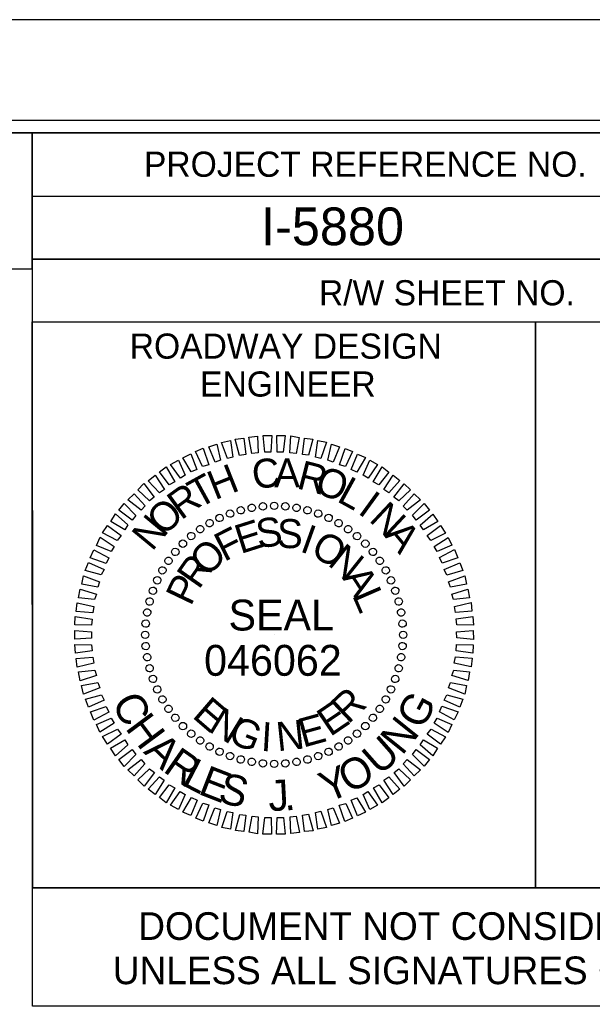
# Model space of a CAD drawing. Extents: x 1640342 to 1730599, y 538663 to 843747.
# Drawn here: x 1730133.49 to 1730156.25, y 539329.37 to 539368.78 of the extents above; entities that cross this region are included whole.
import ezdxf

# ---------------------------------------------------------------- set-up
doc = ezdxf.new("R2010")
doc.units = 0
for name, color, linetype in [('Default', 7, 'Continuous'), ('Old_Level_2', 7, 'Continuous'), ('Prop Dimension Text', 7, 'Continuous'), ('Sheet Data Field CELL', 7, 'Continuous'), ('Sheet Plan CELL', 7, 'Continuous'), ('Sheet Plan Layout CELL', 7, 'Continuous'), ('Sheet Plot Border Inside CELL', 7, 'Continuous'), ('Sheet Plot Border Outside CELL', 7, 'Continuous'), ('Sheet Sticker Exception Certification CELL', 7, 'Continuous')]:
    doc.layers.add(name, color=color, linetype=linetype)

msp = doc.modelspace()

# ---------------------------------------------------------------- linework, layer by layer
at = {"layer": 'Old_Level_2'}
for p, q in [((1730142.266, 539349.283), (1730142.266, 539349.283)), ((1730142.715, 539349.373), (1730142.715, 539349.373)), ((1730143.153, 539349.442), (1730143.153, 539349.442)), ((1730143.603, 539349.46), (1730143.603, 539349.46)), ((1730144.053, 539349.437), (1730144.053, 539349.437)), ((1730144.494, 539349.373), (1730144.494, 539349.373)), ((1730144.925, 539349.289), (1730144.925, 539349.289)), ((1730141.433, 539348.982), (1730141.433, 539348.982)), ((1730141.839, 539349.153), (1730141.839, 539349.153)), ((1730145.357, 539349.153), (1730145.357, 539349.153)), ((1730145.769, 539348.976), (1730145.769, 539348.976)), ((1730140.654, 539348.529), (1730140.654, 539348.529)), ((1730141.038, 539348.771), (1730141.038, 539348.771)), ((1730146.171, 539348.779), (1730146.171, 539348.779)), ((1730146.543, 539348.53), (1730146.543, 539348.53)), ((1730140.3, 539348.267), (1730140.3, 539348.267)), ((1730146.906, 539348.26), (1730146.906, 539348.26)), ((1730139.968, 539347.955), (1730139.968, 539347.955)), ((1730147.228, 539347.959), (1730147.228, 539347.959)), ((1730139.398, 539347.27), (1730139.398, 539347.27)), ((1730139.667, 539347.632), (1730139.667, 539347.632)), ((1730147.541, 539347.627), (1730147.541, 539347.627)), ((1730147.803, 539347.273), (1730147.803, 539347.273)), ((1730139.148, 539346.897), (1730139.148, 539346.897)), ((1730148.045, 539346.889), (1730148.045, 539346.889)), ((1730138.951, 539346.495), (1730138.951, 539346.495)), ((1730148.256, 539346.494), (1730148.256, 539346.494)), ((1730138.774, 539346.083), (1730138.774, 539346.083)), ((1730148.427, 539346.088), (1730148.427, 539346.088)), ((1730138.638, 539345.651), (1730138.638, 539345.651)), ((1730148.557, 539345.661), (1730148.557, 539345.661)), ((1730138.554, 539345.22), (1730138.554, 539345.22)), ((1730148.646, 539345.212), (1730148.646, 539345.212)), ((1730138.49, 539344.78), (1730138.49, 539344.78)), ((1730148.715, 539344.774), (1730148.715, 539344.774)), ((1730138.467, 539344.329), (1730138.467, 539344.329)), ((1730143.6, 539344.327), (1730143.6, 539344.327)), ((1730148.733, 539344.324), (1730148.733, 539344.324)), ((1730138.485, 539343.88), (1730138.485, 539343.88)), ((1730148.711, 539343.874), (1730148.711, 539343.874)), ((1730138.554, 539343.441), (1730138.554, 539343.441)), ((1730148.647, 539343.433), (1730148.647, 539343.433)), ((1730138.644, 539342.993), (1730138.644, 539342.993)), ((1730148.562, 539343.002), (1730148.562, 539343.002)), ((1730138.774, 539342.566), (1730138.774, 539342.566)), ((1730148.427, 539342.57), (1730148.427, 539342.57)), ((1730138.945, 539342.16), (1730138.945, 539342.16)), ((1730148.25, 539342.158), (1730148.25, 539342.158)), ((1730139.156, 539341.764), (1730139.156, 539341.764)), ((1730148.052, 539341.756), (1730148.052, 539341.756)), ((1730139.398, 539341.38), (1730139.398, 539341.38)), ((1730147.803, 539341.384), (1730147.803, 539341.384)), ((1730139.66, 539341.027), (1730139.66, 539341.027)), ((1730147.533, 539341.021), (1730147.533, 539341.021)), ((1730139.972, 539340.695), (1730139.972, 539340.695)), ((1730147.232, 539340.699), (1730147.232, 539340.699)), ((1730140.295, 539340.394), (1730140.295, 539340.394)), ((1730146.9, 539340.386), (1730146.9, 539340.386)), ((1730140.657, 539340.124), (1730140.657, 539340.124)), ((1730141.03, 539339.875), (1730141.03, 539339.875)), ((1730146.163, 539339.883), (1730146.163, 539339.883)), ((1730146.547, 539340.124), (1730146.547, 539340.124)), ((1730141.432, 539339.677), (1730141.432, 539339.677)), ((1730141.844, 539339.5), (1730141.844, 539339.5)), ((1730145.362, 539339.501), (1730145.362, 539339.501)), ((1730145.768, 539339.671), (1730145.768, 539339.671)), ((1730142.276, 539339.365), (1730142.276, 539339.365)), ((1730142.707, 539339.28), (1730142.707, 539339.28)), ((1730143.148, 539339.216), (1730143.148, 539339.216)), ((1730143.598, 539339.194), (1730143.598, 539339.194)), ((1730144.048, 539339.212), (1730144.048, 539339.212)), ((1730144.486, 539339.281), (1730144.486, 539339.281)), ((1730144.934, 539339.37), (1730144.934, 539339.37))]:
    msp.add_line(p, q, dxfattribs=at)
for points in [[(1730141.74, 539351.339), (1730141.514, 539351.98), (1730141.86, 539352.057), (1730141.953, 539351.394)], [(1730142.228, 539351.46), (1730142.053, 539352.112), (1730142.39, 539352.148), (1730142.473, 539351.495)], [(1730142.718, 539351.53), (1730142.594, 539352.183), (1730142.941, 539352.23), (1730142.963, 539351.565)], [(1730143.228, 539351.59), (1730143.165, 539352.254), (1730143.503, 539352.25), (1730143.474, 539351.584)], [(1730143.719, 539351.589), (1730143.707, 539352.253), (1730144.045, 539352.249), (1730143.965, 539351.583)], [(1730144.231, 539351.567), (1730144.26, 539352.232), (1730144.598, 539352.177), (1730144.477, 539351.53)], [(1730144.723, 539351.494), (1730144.803, 539352.15), (1730145.142, 539352.104), (1730144.969, 539351.467)], [(1730145.246, 539351.39), (1730145.337, 539352.057), (1730145.686, 539351.981), (1730145.462, 539351.343)], [(1730140.753, 539351.026), (1730140.477, 539351.614), (1730140.782, 539351.742), (1730141.008, 539351.092)], [(1730141.251, 539351.198), (1730141.005, 539351.807), (1730141.321, 539351.905), (1730141.465, 539351.273)], [(1730145.739, 539351.266), (1730145.881, 539351.903), (1730146.2, 539351.806), (1730145.955, 539351.198)], [(1730146.202, 539351.09), (1730146.426, 539351.738), (1730146.714, 539351.621), (1730146.439, 539351.023)], [(1730139.872, 539350.55), (1730139.484, 539351.096), (1730139.798, 539351.265), (1730140.064, 539350.676)], [(1730140.307, 539350.803), (1730139.97, 539351.37), (1730140.285, 539351.519), (1730140.531, 539350.899)], [(1730146.666, 539350.904), (1730146.911, 539351.512), (1730147.23, 539351.374), (1730146.892, 539350.795)], [(1730147.14, 539350.677), (1730147.406, 539351.265), (1730147.715, 539351.096), (1730147.336, 539350.558)], [(1730139.427, 539350.287), (1730139.039, 539350.802), (1730139.302, 539351), (1730139.649, 539350.413)], [(1730147.543, 539350.408), (1730147.891, 539351.007), (1730148.16, 539350.797), (1730147.77, 539350.289)], [(1730139.044, 539349.973), (1730138.595, 539350.456), (1730138.868, 539350.676), (1730139.235, 539350.11)], [(1730147.968, 539350.109), (1730148.336, 539350.678), (1730148.606, 539350.457), (1730148.165, 539349.969)], [(1730138.64, 539349.649), (1730138.183, 539350.091), (1730138.424, 539350.341), (1730138.832, 539349.796)], [(1730148.362, 539349.799), (1730148.772, 539350.337), (1730149.021, 539350.096), (1730148.559, 539349.649)], [(1730138.309, 539349.286), (1730137.78, 539349.696), (1730138.032, 539349.935), (1730138.47, 539349.452)], [(1730148.736, 539349.447), (1730149.167, 539349.935), (1730149.417, 539349.694), (1730148.892, 539349.286)], [(1730137.958, 539348.891), (1730137.42, 539349.28), (1730137.64, 539349.55), (1730138.098, 539349.077)], [(1730149.1, 539349.085), (1730149.562, 539349.554), (1730149.782, 539349.281), (1730149.247, 539348.884)], [(1730137.658, 539348.497), (1730137.1, 539348.835), (1730137.289, 539349.135), (1730137.788, 539348.694)], [(1730149.414, 539348.692), (1730149.907, 539349.13), (1730150.107, 539348.837), (1730149.54, 539348.5)], [(1730137.359, 539348.083), (1730136.781, 539348.38), (1730136.98, 539348.669), (1730137.519, 539348.27)], [(1730149.687, 539348.278), (1730150.222, 539348.676), (1730150.422, 539348.372), (1730149.834, 539348.076)], [(1730137.121, 539347.639), (1730136.534, 539347.885), (1730136.682, 539348.204), (1730137.24, 539347.835)], [(1730149.961, 539347.833), (1730150.527, 539348.2), (1730150.665, 539347.886), (1730150.087, 539347.64)], [(1730136.925, 539347.165), (1730136.287, 539347.389), (1730136.435, 539347.709), (1730137.023, 539347.392)], [(1730150.173, 539347.397), (1730150.77, 539347.714), (1730150.909, 539347.389), (1730150.279, 539347.173)], [(1730136.728, 539346.712), (1730136.091, 539346.885), (1730136.219, 539347.204), (1730136.837, 539346.929)], [(1730150.365, 539346.919), (1730150.984, 539347.196), (1730151.102, 539346.881), (1730150.471, 539346.706)], [(1730136.583, 539346.219), (1730135.947, 539346.34), (1730136.013, 539346.679), (1730136.662, 539346.435)], [(1730150.537, 539346.432), (1730151.187, 539346.678), (1730151.255, 539346.342), (1730150.613, 539346.218)], [(1730136.459, 539345.726), (1730135.824, 539345.796), (1730135.889, 539346.145), (1730136.537, 539345.942)], [(1730150.668, 539345.943), (1730151.309, 539346.148), (1730151.376, 539345.802), (1730150.734, 539345.729)], [(1730136.386, 539345.203), (1730135.731, 539345.253), (1730135.766, 539345.601), (1730136.433, 539345.449)], [(1730150.769, 539345.454), (1730151.431, 539345.609), (1730151.468, 539345.262), (1730150.814, 539345.209)], [(1730136.344, 539344.711), (1730135.679, 539344.72), (1730135.694, 539345.058), (1730136.36, 539344.957)], [(1730150.839, 539344.964), (1730151.502, 539345.058), (1730151.528, 539344.711), (1730150.864, 539344.719)], [(1730136.343, 539344.2), (1730135.679, 539344.158), (1730135.673, 539344.505), (1730136.338, 539344.445)], [(1730150.858, 539344.453), (1730151.522, 539344.496), (1730151.528, 539344.148), (1730150.862, 539344.208)], [(1730136.362, 539343.689), (1730135.699, 539343.596), (1730135.672, 539343.943), (1730136.337, 539343.934)], [(1730150.857, 539343.942), (1730151.522, 539343.933), (1730151.507, 539343.596), (1730150.841, 539343.696)], [(1730136.432, 539343.2), (1730135.77, 539343.045), (1730135.733, 539343.392), (1730136.387, 539343.444)], [(1730150.814, 539343.451), (1730151.47, 539343.401), (1730151.435, 539343.052), (1730150.767, 539343.204)], [(1730136.532, 539342.711), (1730135.892, 539342.505), (1730135.824, 539342.852), (1730136.467, 539342.924)], [(1730150.742, 539342.928), (1730151.377, 539342.857), (1730151.311, 539342.508), (1730150.664, 539342.712)], [(1730136.663, 539342.222), (1730136.013, 539341.975), (1730135.946, 539342.312), (1730136.588, 539342.435)], [(1730150.617, 539342.435), (1730151.253, 539342.313), (1730151.188, 539341.974), (1730150.539, 539342.219)], [(1730136.836, 539341.734), (1730136.217, 539341.458), (1730136.099, 539341.772), (1730136.73, 539341.947)], [(1730150.472, 539341.942), (1730151.109, 539341.769), (1730150.982, 539341.449), (1730150.364, 539341.725)], [(1730137.028, 539341.257), (1730136.43, 539340.94), (1730136.292, 539341.265), (1730136.922, 539341.48)], [(1730150.276, 539341.488), (1730150.914, 539341.264), (1730150.766, 539340.945), (1730150.178, 539341.262)], [(1730137.24, 539340.821), (1730136.674, 539340.453), (1730136.535, 539340.768), (1730137.114, 539341.013)], [(1730150.08, 539341.014), (1730150.667, 539340.769), (1730150.519, 539340.449), (1730149.96, 539340.818)], [(1730137.514, 539340.376), (1730136.979, 539339.978), (1730136.779, 539340.281), (1730137.367, 539340.578)], [(1730149.842, 539340.571), (1730150.42, 539340.274), (1730150.22, 539339.984), (1730149.682, 539340.384)], [(1730137.787, 539339.961), (1730137.293, 539339.523), (1730137.094, 539339.816), (1730137.661, 539340.153)], [(1730138.1, 539339.568), (1730137.638, 539339.1), (1730137.419, 539339.372), (1730137.954, 539339.77)], [(1730149.542, 539340.156), (1730150.101, 539339.818), (1730149.911, 539339.519), (1730149.413, 539339.96)], [(1730149.243, 539339.763), (1730149.781, 539339.373), (1730149.561, 539339.103), (1730149.103, 539339.576)], [(1730138.465, 539339.206), (1730138.033, 539338.718), (1730137.784, 539338.959), (1730138.308, 539339.367)], [(1730138.839, 539338.855), (1730138.429, 539338.316), (1730138.179, 539338.557), (1730138.642, 539339.005)], [(1730148.56, 539339.004), (1730149.018, 539338.562), (1730148.777, 539338.313), (1730148.369, 539338.858)], [(1730148.892, 539339.368), (1730149.42, 539338.958), (1730149.169, 539338.718), (1730148.731, 539339.201)], [(1730139.233, 539338.545), (1730138.864, 539337.976), (1730138.595, 539338.196), (1730139.036, 539338.685)], [(1730148.157, 539338.68), (1730148.605, 539338.197), (1730148.333, 539337.978), (1730147.965, 539338.544)], [(1730139.657, 539338.245), (1730139.31, 539337.646), (1730139.04, 539337.856), (1730139.43, 539338.364)], [(1730147.774, 539338.367), (1730148.161, 539337.852), (1730147.899, 539337.653), (1730147.551, 539338.24)], [(1730140.061, 539337.976), (1730139.795, 539337.389), (1730139.485, 539337.557), (1730139.864, 539338.096)], [(1730140.535, 539337.75), (1730140.29, 539337.142), (1730139.971, 539337.28), (1730140.308, 539337.858)], [(1730146.893, 539337.85), (1730147.231, 539337.284), (1730146.916, 539337.135), (1730146.67, 539337.754)], [(1730147.329, 539338.103), (1730147.717, 539337.558), (1730147.403, 539337.389), (1730147.137, 539337.977)], [(1730140.998, 539337.563), (1730140.775, 539336.915), (1730140.486, 539337.033), (1730140.762, 539337.631)], [(1730141.462, 539337.387), (1730141.319, 539336.751), (1730141.001, 539336.848), (1730141.246, 539337.455)], [(1730145.949, 539337.455), (1730146.195, 539336.846), (1730145.88, 539336.749), (1730145.736, 539337.38)], [(1730146.447, 539337.628), (1730146.724, 539337.04), (1730146.419, 539336.912), (1730146.193, 539337.562)], [(1730141.955, 539337.263), (1730141.864, 539336.597), (1730141.515, 539336.673), (1730141.739, 539337.31)], [(1730142.478, 539337.16), (1730142.397, 539336.504), (1730142.059, 539336.549), (1730142.232, 539337.186)], [(1730142.97, 539337.087), (1730142.941, 539336.421), (1730142.602, 539336.477), (1730142.724, 539337.123)], [(1730143.482, 539337.065), (1730143.493, 539336.4), (1730143.156, 539336.405), (1730143.236, 539337.071)], [(1730143.973, 539337.063), (1730144.035, 539336.4), (1730143.698, 539336.404), (1730143.727, 539337.069)], [(1730144.483, 539337.123), (1730144.607, 539336.471), (1730144.26, 539336.424), (1730144.238, 539337.088)], [(1730144.972, 539337.193), (1730145.147, 539336.542), (1730144.811, 539336.505), (1730144.728, 539337.158)], [(1730145.461, 539337.314), (1730145.687, 539336.674), (1730145.341, 539336.596), (1730145.247, 539337.259)]]:
    msp.add_lwpolyline(points, close=True, dxfattribs=at)
for centre, major_axis in [((1730141.846, 539349.146), (-0.05, 0.138)), ((1730142.273, 539349.28), (-0.038, 0.142)), ((1730142.71, 539349.377), (-0.026, 0.145)), ((1730143.153, 539349.435), (-0.013, 0.147)), ((1730143.6, 539349.455), (0, 0.147)), ((1730144.047, 539349.435), (0.013, 0.147)), ((1730144.491, 539349.377), (0.026, 0.145)), ((1730144.928, 539349.28), (0.038, 0.142)), ((1730145.354, 539349.146), (0.05, 0.138)), ((1730141.036, 539348.768), (-0.074, 0.127)), ((1730141.433, 539348.975), (-0.062, 0.133)), ((1730145.768, 539348.975), (0.062, 0.133)), ((1730146.164, 539348.768), (0.074, 0.127)), ((1730140.659, 539348.528), (-0.084, 0.121)), ((1730146.542, 539348.528), (0.084, 0.121)), ((1730139.974, 539347.953), (-0.104, 0.104)), ((1730140.304, 539348.255), (-0.095, 0.113)), ((1730146.897, 539348.255), (0.095, 0.113)), ((1730147.227, 539347.953), (0.104, 0.104)), ((1730139.672, 539347.623), (-0.113, 0.095)), ((1730147.529, 539347.623), (0.113, 0.095)), ((1730139.4, 539347.268), (-0.121, 0.084)), ((1730147.801, 539347.268), (0.121, 0.084)), ((1730139.159, 539346.891), (-0.127, 0.074)), ((1730148.042, 539346.891), (0.127, 0.074)), ((1730138.953, 539346.494), (-0.133, 0.062)), ((1730148.248, 539346.494), (0.133, 0.062)), ((1730138.781, 539346.081), (-0.138, 0.05)), ((1730148.419, 539346.081), (0.138, 0.05)), ((1730138.647, 539345.654), (-0.142, 0.038)), ((1730148.554, 539345.654), (0.142, 0.038)), ((1730138.55, 539345.217), (-0.145, 0.026)), ((1730148.651, 539345.217), (0.145, 0.026)), ((1730138.492, 539344.774), (-0.147, 0.013)), ((1730148.709, 539344.774), (0.147, 0.013)), ((1730138.472, 539344.327), (-0.147, 0)), ((1730148.729, 539344.327), (0.147, 0)), ((1730138.492, 539343.88), (-0.147, -0.013)), ((1730148.709, 539343.88), (0.147, -0.013)), ((1730138.55, 539343.436), (-0.145, -0.026)), ((1730148.651, 539343.436), (0.145, -0.026)), ((1730138.647, 539342.999), (-0.142, -0.038)), ((1730148.554, 539342.999), (0.142, -0.038)), ((1730138.781, 539342.573), (-0.138, -0.05)), ((1730148.419, 539342.573), (0.138, -0.05)), ((1730138.953, 539342.159), (-0.133, -0.062)), ((1730148.248, 539342.159), (0.133, -0.062)), ((1730139.159, 539341.763), (-0.127, -0.074)), ((1730148.042, 539341.763), (0.127, -0.074)), ((1730139.4, 539341.385), (-0.121, -0.084)), ((1730147.801, 539341.385), (0.121, -0.084)), ((1730139.672, 539341.03), (-0.113, -0.095)), ((1730147.529, 539341.03), (0.113, -0.095)), ((1730139.974, 539340.701), (-0.104, -0.104)), ((1730140.304, 539340.398), (-0.095, -0.113)), ((1730146.897, 539340.398), (0.095, -0.113)), ((1730147.227, 539340.701), (0.104, -0.104)), ((1730140.659, 539340.126), (-0.084, -0.121)), ((1730146.542, 539340.126), (0.084, -0.121)), ((1730141.036, 539339.886), (-0.074, -0.127)), ((1730141.433, 539339.679), (-0.062, -0.133)), ((1730145.768, 539339.679), (0.062, -0.133)), ((1730146.164, 539339.886), (0.074, -0.127)), ((1730141.846, 539339.508), (-0.05, -0.138)), ((1730142.273, 539339.373), (-0.038, -0.142)), ((1730142.71, 539339.276), (-0.026, -0.145)), ((1730144.491, 539339.276), (0.026, -0.145)), ((1730144.928, 539339.373), (0.038, -0.142)), ((1730145.354, 539339.508), (0.05, -0.138)), ((1730143.153, 539339.218), (-0.013, -0.147)), ((1730143.6, 539339.199), (0, -0.147)), ((1730144.047, 539339.218), (0.013, -0.147))]:
    msp.add_ellipse(centre, major_axis=major_axis, ratio=0.999708, dxfattribs=at)
at = {"layer": 'Prop Dimension Text'}
msp.add_lwpolyline([(1730104.001, 539358.871), (1730133.983, 539358.871), (1730133.983, 539364.281), (1730104.001, 539364.281)], close=True, dxfattribs=at)
at = {"layer": 'Sheet Plan CELL'}
for p, q in [((1730133.98, 539361.771), (1730173.99, 539361.769)), ((1730133.983, 539359.264), (1730173.99, 539359.269)), ((1730133.983, 539359.264), (1730173.99, 539359.269)), ((1730133.983, 539359.264), (1730133.983, 539356.766)), ((1730153.993, 539356.766), (1730153.995, 539334.274))]:
    msp.add_line(p, q, dxfattribs=at)
for points in [[(1729873.99, 539154.279), (1729873.985, 539364.274), (1730133.983, 539364.281), (1730133.985, 539334.269), (1730173.993, 539334.266), (1730173.993, 539154.279)], [(1730173.998, 539364.279), (1729873.99, 539364.279), (1729873.99, 539154.279), (1730173.993, 539154.279)], [(1730133.983, 539364.281), (1730173.998, 539364.279), (1730173.99, 539359.269), (1730133.983, 539359.264)], [(1730133.983, 539356.766), (1730153.993, 539356.766), (1730153.993, 539334.264), (1730133.985, 539334.269)], [(1730153.993, 539356.766), (1730173.99, 539356.769), (1730173.993, 539334.266), (1730153.993, 539334.264)]]:
    msp.add_lwpolyline(points, close=True, dxfattribs=at)
at = {"layer": 'Sheet Plan Layout CELL'}
msp.add_lwpolyline([(1730126.14, 539321.981), (1730173.995, 539321.981), (1730174, 539364.279), (1730126.14, 539364.279)], close=True, dxfattribs=at)
at = {"layer": 'Sheet Plot Border Inside CELL'}
msp.add_lwpolyline([(1729843.293, 539153.776), (1730176.49, 539153.779), (1730176.493, 539364.776), (1729843.293, 539364.776)], close=True, dxfattribs=at)
at = {"layer": 'Sheet Plot Border Outside CELL'}
msp.add_lwpolyline([(1729840.693, 539149.776), (1730177.393, 539149.776), (1730177.393, 539368.776), (1729840.693, 539368.776)], close=True, dxfattribs=at)
at = {"layer": 'Sheet Sticker Exception Certification CELL'}
for p, q in [((1730133.985, 539329.569), (1730133.985, 539334.269)), ((1730133.985, 539334.269), (1730173.993, 539334.269)), ((1730133.985, 539329.569), (1730133.985, 539334.269)), ((1730133.985, 539334.269), (1730173.993, 539334.269)), ((1730173.993, 539329.569), (1730133.985, 539329.569)), ((1730173.993, 539329.569), (1730133.985, 539329.569))]:
    msp.add_line(p, q, dxfattribs=at)

# ---------------------------------------------------------------- texts
at = {"layer": 'Default'}
for s, rotation, p in [('C', 297.1999, (1730137.125, 539341.642)), ('G', 61.7998, (1730149.488, 539340.514)), ('H', 306.6436, (1730137.652, 539340.616)), ('N', 51.2288, (1730148.689, 539339.499)), ('A', 316.4834, (1730138.374, 539339.653)), ('U', 41.4347, (1730147.794, 539338.704)), ('R', 325.1961, (1730139.141, 539338.915)), ('L', 332.5683, (1730139.872, 539338.388)), ('O', 30.0413, (1730146.602, 539337.987)), ('E', 338.7525, (1730140.534, 539338.02)), ('Y', 22.2426, (1730145.714, 539337.639)), ('S', 345.7591, (1730141.325, 539337.693)), ('J', 3.0321, (1730143.397, 539337.316)), ('.', 8.214, (1730144.031, 539337.326))]:
    msp.add_text(s, height=1.226, rotation=rotation, dxfattribs=at).set_placement(p)
at = {"layer": 'Old_Level_2'}
for s, rotation, p in [('C', 7.2199, (1730142.794, 539350.11)), ('A', 0.0203, (1730143.6, 539350.186)), ('R', 345.6211, (1730144.46, 539350.16)), ('H', 21.6195, (1730141.247, 539349.674)), ('O', 338.4212, (1730145.147, 539350.019)), ('T', 28.8198, (1730140.589, 539349.325)), ('L', 331.2209, (1730146.053, 539349.656)), ('R', 36.0205, (1730139.901, 539348.864)), ('I', 324.0201, (1730146.89, 539349.18)), ('O', 43.2217, (1730139.207, 539348.217)), ('N', 316.8189, (1730147.335, 539348.871)), ('N', 50.4235, (1730138.747, 539347.616)), ('E', 17.6111, (1730142.266, 539347.535)), ('S', 8.2556, (1730142.968, 539347.762)), ('S', 358.9004, (1730143.704, 539347.785)), ('F', 26.967, (1730141.617, 539347.217)), ('I', 340.1896, (1730144.585, 539347.657)), ('A', 309.6172, (1730147.949, 539348.278)), ('O', 330.8335, (1730144.997, 539347.521)), ('O', 45.6812, (1730140.953, 539346.602)), ('N', 321.4766, (1730145.689, 539347.124)), ('R', 55.0397, (1730140.604, 539346.095)), ('P', 64.3989, (1730140.288, 539345.435)), ('A', 302.7603, (1730146.281, 539346.603)), ('L', 293.4009, (1730146.692, 539345.904)), ('R', 43.4814, (1730146.546, 539340.748)), ('E', 319.2769, (1730140.303, 539341.069)), ('N', 328.634, (1730140.926, 539340.527)), ('E', 34.1241, (1730145.829, 539340.255)), ('G', 337.9902, (1730141.711, 539340.081)), ('E', 15.4118, (1730144.752, 539339.838)), ('I', 356.7012, (1730143.057, 539339.716)), ('N', 6.0564, (1730143.743, 539339.697))]:
    msp.add_text(s, height=1.153, rotation=rotation, dxfattribs=at).set_placement(p)
for s, height, p in [('SEAL', 1.2265, (1730141.787, 539344.5)), ('046062', 1.2268, (1730140.815, 539342.7))]:
    msp.add_text(s, height=height, dxfattribs=at).set_placement(p)
at = {"layer": 'Sheet Data Field CELL'}
msp.add_text('I-5880', height=1.5, rotation=0, dxfattribs=at).set_placement((1730143.079, 539359.816))
at = {"layer": 'Sheet Plan CELL'}
for s, height, p in [('PROJECT REFERENCE NO.', 1.00002, (1730138.423, 539362.536)), ('R/W SHEET NO.', 1.00002, (1730145.383, 539357.426)), ('ROADWAY DESIGN', 1.00002, (1730137.858, 539355.306)), ('ENGINEER', 1, (1730140.655, 539353.799))]:
    msp.add_text(s, height=height, rotation=0, dxfattribs=at).set_placement(p)
at = {"layer": 'Sheet Sticker Exception Certification CELL'}
for s, p in [('DOCUMENT NOT CONSIDERED FINAL', (1730138.199, 539332.2)), ('DOCUMENT NOT CONSIDERED FINAL', (1730138.199, 539332.2)), ('UNLESS ALL SIGNATURES COMPLETED', (1730137.185, 539330.44)), ('UNLESS ALL SIGNATURES COMPLETED', (1730137.185, 539330.44))]:
    msp.add_text(s, height=1.1, dxfattribs=at).set_placement(p)

doc.saveas('drawing.dxf')
